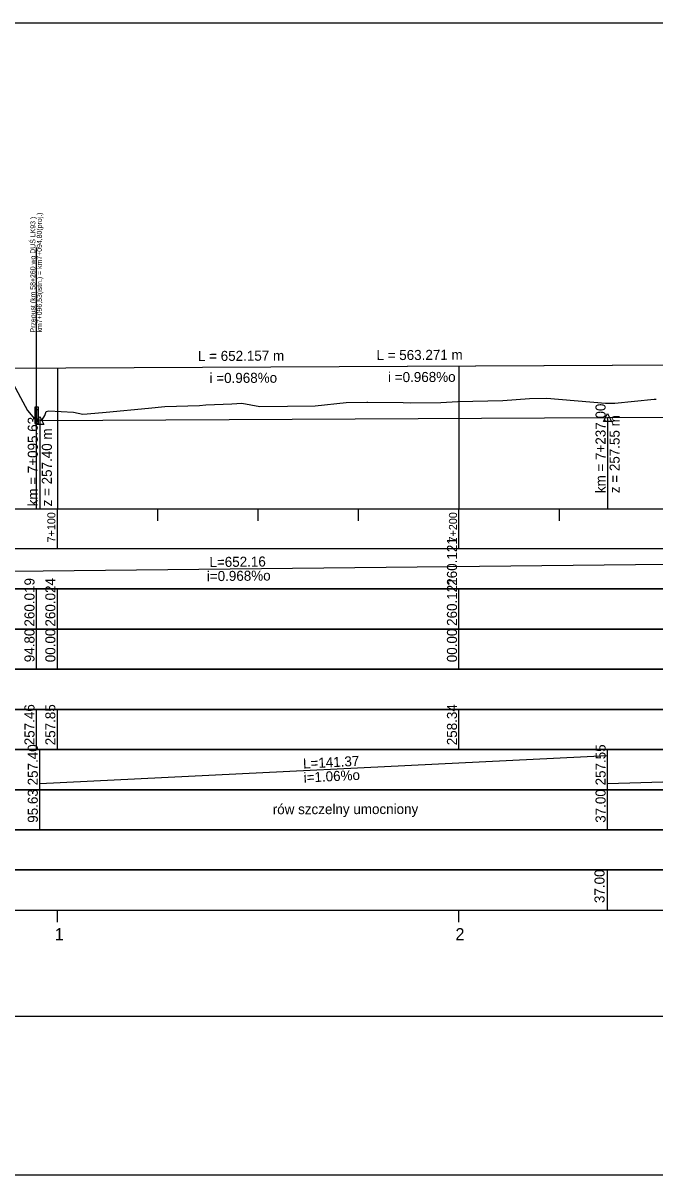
# Model space of a CAD drawing. Extents: x 6445630 to 6518227, y 5499240 to 5511716.
# Drawn here: x 6454222.7 to 6454380, y 5506120.7 to 5506407.7 of the extents above; entities that cross this region are included whole.
import ezdxf

# ---------------------------------------------------------------- set-up
doc = ezdxf.new("R2010")
doc.units = 0
for name, color, linetype in [('TOR_PROF-obiekty+opisy', 7, 'Continuous'), ('TOR_PROF-opisy pomocnicze', 7, 'Continuous'), ('TOR_PROF-rowy otwarte', 7, 'Continuous'), ('TOR_PROF-tabelka-geometria T1', 7, 'Continuous'), ('TOR_PROF-tabelka-kilometracja', 7, 'Continuous'), ('TOR_PROF-tabelka-odleglosci T1', 7, 'Continuous'), ('TOR_PROF-tabelka-pochylenia proj T1', 7, 'Continuous'), ('TOR_PROF-tabelka-rodzaj rowu T1', 7, 'Continuous'), ('TOR_PROF-tabelka-rowyT1', 7, 'Continuous'), ('TOR_PROF-tabelka-rzedne istn T1', 7, 'Continuous'), ('TOR_PROF-tabelka-rzedne proj T1', 7, 'Continuous'), ('TOR_PROF-tabelka-teren istniejacy T1', 7, 'Continuous'), ('TOR_PROF-tabelka-warstwa ochronna T1', 7, 'Continuous'), ('TOR_PROF-tor projektowany', 7, 'Continuous'), ('TOR_PROF-uklad odniesienia', 7, 'Continuous'), ('TOR_PROF-warstwa ochronna', 7, 'Continuous'), ('TOR_RAMKI-dodatkowe3', 7, 'Continuous'), ('TOR_RAMKI-MASKA WYCIECIA', 7, 'Continuous')]:
    doc.layers.add(name, color=color, linetype=linetype)

msp = doc.modelspace()

# ---------------------------------------------------------------- linework, layer by layer
at = {"layer": 'TOR_PROF-obiekty+opisy'}
msp.add_line((6454226.01, 5506286.72), (6454226.01, 5506351.82), dxfattribs=at)
for points in [[(6454226.51, 5506312), (6454225.59, 5506312), (6454225.59, 5506307.92), (6454226.51, 5506307.92)], [(6454226.42, 5506311.46), (6454225.67, 5506311.46), (6454225.67, 5506308.46), (6454226.42, 5506308.46)]]:
    msp.add_lwpolyline(points, close=True, dxfattribs=at)
for points in [[(6454226.51, 5506307.92), (6454226.51, 5506312), (6454225.59, 5506312), (6454225.59, 5506307.92), (6454226.51, 5506307.92)], [(6454226.42, 5506308.46), (6454225.67, 5506308.46), (6454225.67, 5506311.46), (6454226.42, 5506311.46), (6454226.42, 5506308.46)]]:
    msp.add_lwpolyline(points, dxfattribs=at)
at = {"layer": 'TOR_PROF-opisy pomocnicze'}
for p, q in [((6454226.84, 5506308.72), (6454226.84, 5506286.72)), ((6454368.21, 5506309.47), (6454368.21, 5506286.72))]:
    msp.add_line(p, q, dxfattribs=at)
for points in [[(6454368.21, 5506310.47), (6454369.21, 5506308.47), (6454367.21, 5506308.47)], [(6454226.84, 5506309.72), (6454227.84, 5506307.72), (6454225.84, 5506307.72)]]:
    msp.add_lwpolyline(points, close=True, dxfattribs=at)
at = {"layer": 'TOR_PROF-rowy otwarte'}
for p, q in [((6454368.21, 5506309.47), (6454600.21, 5506310.72)), ((6454226.84, 5506308.72), (6454368.21, 5506309.47))]:
    msp.add_line(p, q, dxfattribs=at)
for points in [[(6454226.84, 5506308.72), (6454226.84, 5506291.72), (6454226.84, 5506286.72), (6454226.84, 5506286.72)], [(6454368.21, 5506309.47), (6454368.21, 5506291.72), (6454368.21, 5506286.72), (6454368.21, 5506286.72)]]:
    msp.add_lwpolyline(points, dxfattribs=at)
at = {"layer": 'TOR_PROF-tabelka-geometria T1'}
for points in [[(6452341.21, 5506160.32), (6452367.61, 5506160.32), (6452367.61, 5506160.32), (6452407.61, 5506162.99), (6452407.61, 5506162.99), (6452590.75, 5506162.99), (6452590.75, 5506162.99), (6452630.75, 5506160.32), (6452630.75, 5506160.32), (6454509.94, 5506160.32), (6454509.94, 5506157.65), (6454551.51, 5506157.65), (6454551.51, 5506160.32), (6454558.69, 5506160.32), (6454558.69, 5506164.43), (6454600.28, 5506164.43)], [(6452331.21, 5506160.32), (6454631.21, 5506160.32)]]:
    msp.add_lwpolyline(points, dxfattribs=at)
at = {"layer": 'TOR_PROF-tabelka-kilometracja'}
for points in [[(6454231.21, 5506183.72), (6454231.21, 5506186.72)], [(6454331.21, 5506183.72), (6454331.21, 5506186.72)]]:
    msp.add_lwpolyline(points, dxfattribs=at)
at = {"layer": 'TOR_PROF-tabelka-odleglosci T1'}
msp.add_lwpolyline([(6452331.21, 5506246.72), (6454631.21, 5506246.72), (6454631.21, 5506256.72), (6452331.21, 5506256.72)], close=True, dxfattribs=at)
for points in [[(6454226.01, 5506246.72), (6454226.01, 5506256.72)], [(6454231.21, 5506246.72), (6454231.21, 5506256.72)], [(6454331.21, 5506246.72), (6454331.21, 5506256.72)]]:
    msp.add_lwpolyline(points, dxfattribs=at)
at = {"layer": 'TOR_PROF-tabelka-pochylenia proj T1'}
msp.add_lwpolyline([(6452331.21, 5506266.72), (6454631.21, 5506266.72), (6454631.21, 5506276.72), (6452331.21, 5506276.72)], close=True, dxfattribs=at)
msp.add_lwpolyline([(6453948.1, 5506268.22), (6454600.26, 5506275.22)], dxfattribs=at)
at = {"layer": 'TOR_PROF-tabelka-rodzaj rowu T1'}
msp.add_lwpolyline([(6452331.21, 5506206.72), (6454631.21, 5506206.72), (6454631.21, 5506216.72), (6452331.21, 5506216.72)], close=True, dxfattribs=at)
for points in [[(6454226.84, 5506206.72), (6454226.84, 5506216.72)], [(6454368.21, 5506206.72), (6454368.21, 5506216.72)]]:
    msp.add_lwpolyline(points, dxfattribs=at)
at = {"layer": 'TOR_PROF-tabelka-rowyT1'}
msp.add_lwpolyline([(6452331.21, 5506216.72), (6454631.21, 5506216.72), (6454631.21, 5506226.72), (6452331.21, 5506226.72)], close=True, dxfattribs=at)
for points in [[(6454226.84, 5506216.72), (6454226.84, 5506226.72)], [(6454226.84, 5506218.22), (6454368.21, 5506225.22)], [(6454368.21, 5506216.72), (6454368.21, 5506226.72)], [(6454368.21, 5506218.22), (6454600.21, 5506225.22)]]:
    msp.add_lwpolyline(points, dxfattribs=at)
at = {"layer": 'TOR_PROF-tabelka-rzedne istn T1'}
msp.add_lwpolyline([(6452331.21, 5506236.72), (6454631.21, 5506236.72), (6454631.21, 5506246.72), (6452331.21, 5506246.72)], close=True, dxfattribs=at)
for points in [[(6454226.01, 5506226.72), (6454226.01, 5506236.72)], [(6454231.21, 5506226.72), (6454231.21, 5506236.72)], [(6454331.21, 5506226.72), (6454331.21, 5506236.72)]]:
    msp.add_lwpolyline(points, dxfattribs=at)
at = {"layer": 'TOR_PROF-tabelka-rzedne proj T1'}
msp.add_lwpolyline([(6452331.21, 5506256.72), (6454631.21, 5506256.72), (6454631.21, 5506266.72), (6452331.21, 5506266.72)], close=True, dxfattribs=at)
for points in [[(6454226.01, 5506256.72), (6454226.01, 5506266.72)], [(6454231.21, 5506256.72), (6454231.21, 5506266.72)], [(6454331.21, 5506256.72), (6454331.21, 5506266.72)]]:
    msp.add_lwpolyline(points, dxfattribs=at)
at = {"layer": 'TOR_PROF-tabelka-teren istniejacy T1'}
msp.add_lwpolyline([(6452331.21, 5506226.72), (6454631.21, 5506226.72), (6454631.21, 5506236.72), (6452331.21, 5506236.72)], close=True, dxfattribs=at)
at = {"layer": 'TOR_PROF-tabelka-warstwa ochronna T1'}
msp.add_lwpolyline([(6452331.21, 5506196.72), (6454631.21, 5506196.72), (6454631.21, 5506206.72), (6452331.21, 5506206.72)], close=True, dxfattribs=at)
at = {"layer": 'TOR_PROF-tor projektowany'}
for p in [(6453948.1, 5506320.47), (6454036.99, 5506320.91)]:
    msp.add_line(p, (6454600.26, 5506323.63), dxfattribs=at)
for points in [[(6454231.21, 5506321.85), (6454231.21, 5506291.72), (6454231.21, 5506286.72), (6454231.21, 5506286.72)], [(6454231.21, 5506321.85), (6454231.21, 5506291.72), (6454231.21, 5506286.72), (6454231.21, 5506286.72)], [(6454331.21, 5506322.33), (6454331.21, 5506291.72), (6454331.21, 5506286.72), (6454331.21, 5506286.72)], [(6454331.21, 5506322.33), (6454331.21, 5506291.72), (6454331.21, 5506286.72), (6454331.21, 5506286.72)], [(6454331.21, 5506322.33), (6454331.21, 5506291.72), (6454331.21, 5506286.72), (6454331.21, 5506286.72)]]:
    msp.add_lwpolyline(points, dxfattribs=at)
at = {"layer": 'TOR_PROF-uklad odniesienia'}
for p, q in [((6452331.21, 5506286.72), (6454631.21, 5506286.72)), ((6454231.21, 5506276.72), (6454231.21, 5506286.72)), ((6454256.21, 5506283.72), (6454256.21, 5506286.72)), ((6454281.21, 5506283.72), (6454281.21, 5506286.72)), ((6454306.21, 5506283.72), (6454306.21, 5506286.72)), ((6454331.21, 5506276.72), (6454331.21, 5506286.72)), ((6454356.21, 5506283.72), (6454356.21, 5506286.72))]:
    msp.add_line(p, q, dxfattribs=at)
at = {"layer": 'TOR_PROF-warstwa ochronna'}
msp.add_lwpolyline([(6452331.21, 5506186.72), (6454631.21, 5506186.72), (6454631.21, 5506196.72), (6452331.21, 5506196.72)], close=True, dxfattribs=at)
msp.add_lwpolyline([(6454368.21, 5506186.72), (6454368.21, 5506196.72)], dxfattribs=at)
at = {"layer": 'TOR_RAMKI-dodatkowe3'}
for p, q in [((6454219.62, 5506318.94), (6454223.8, 5506311.17)), ((6454295.38, 5506312.37), (6454303.14, 5506313.19)), ((6454303.14, 5506313.19), (6454308.23, 5506313.26)), ((6454308.23, 5506313.26), (6454308.51, 5506313.26)), ((6454308.51, 5506313.26), (6454317.32, 5506313.17)), ((6454317.32, 5506313.17), (6454319.12, 5506313.1)), ((6454319.12, 5506313.1), (6454326.71, 5506313.22)), ((6454326.71, 5506313.22), (6454330.9, 5506313.41)), ((6454330.9, 5506313.41), (6454342.1, 5506313.68)), ((6454342.1, 5506313.68), (6454348.73, 5506314.21)), ((6454348.73, 5506314.21), (6454353.12, 5506314.25)), ((6454353.12, 5506314.25), (6454367.71, 5506312.98)), ((6454370.03, 5506312.98), (6454379.83, 5506313.98)), ((6454379.83, 5506313.98), (6454380.31, 5506314.02)), ((6454223.8, 5506311.17), (6454225.48, 5506309.13)), ((6454228.07, 5506309.93), (6454228.38, 5506310.91)), ((6454228.38, 5506310.91), (6454229.09, 5506311.1)), ((6454229.09, 5506311.1), (6454235.25, 5506310.75)), ((6454235.25, 5506310.75), (6454237.56, 5506310.25)), ((6454237.56, 5506310.25), (6454238.65, 5506310.34)), ((6454238.65, 5506310.34), (6454243.34, 5506310.74)), ((6454243.34, 5506310.74), (6454253.88, 5506311.73)), ((6454253.88, 5506311.73), (6454257.97, 5506312.22)), ((6454257.97, 5506312.22), (6454266.58, 5506312.45)), ((6454266.58, 5506312.45), (6454268.17, 5506312.57)), ((6454268.17, 5506312.57), (6454274.61, 5506312.85)), ((6454274.61, 5506312.85), (6454277.15, 5506312.99)), ((6454277.15, 5506312.99), (6454281.6, 5506312.17)), ((6454281.6, 5506312.17), (6454295.38, 5506312.37)), ((6454367.71, 5506312.98), (6454370.03, 5506312.98)), ((6454225.48, 5506309.13), (6454225.7, 5506309.15)), ((6454225.7, 5506309.15), (6454225.82, 5506309.06)), ((6454225.82, 5506309.06), (6454227.39, 5506308.88)), ((6454227.39, 5506308.88), (6454228.07, 5506309.93))]:
    msp.add_line(p, q, dxfattribs=at)
at = {"layer": 'TOR_RAMKI-MASKA WYCIECIA'}
msp.add_lwpolyline([(6453934.69, 5506120.72), (6454654.69, 5506120.72), (6454654.69, 5506407.72), (6453934.69, 5506407.72)], close=True, dxfattribs=at)

# ---------------------------------------------------------------- texts
at = {"layer": 'TOR_PROF-obiekty+opisy'}
for s, p in [(' km7+096,53(istn.) = km7+094,80(proj.) ', (6454227.35, 5506330.15)), (' Przepust (km 58+260 wg DUŚ LK93 )', (6454225.73, 5506330.15))]:
    msp.add_text(s, height=1.25, rotation=90, dxfattribs=at).set_placement(p)
at = {"layer": 'TOR_PROF-opisy pomocnicze'}
for s, rotation, p in [('L = 652.157 m', 0.2774, (6454266.22, 5506323.51)), ('L = 563.271 m', 0.2774, (6454310.67, 5506323.73)), ('  i =0.968%o', 0.2774, (6454267.25, 5506318.02)), ('  i =0.968%o', 0.2774, (6454311.7, 5506318.24)), ('km = 7+237.00', 90, (6454367.71, 5506290.6)), ('km = 7+095.63', 90, (6454226.34, 5506287.3)), ('z = 257.55 m', 90, (6454371.21, 5506290.6)), ('z = 257.40 m', 90, (6454229.84, 5506287.3))]:
    msp.add_text(s, height=2.5, rotation=rotation, dxfattribs=at).set_placement(p)
at = {"layer": 'TOR_PROF-tabelka-kilometracja'}
for s, p in [('1', (6454230.56, 5506179.22)), ('2', (6454330.33, 5506179.22))]:
    msp.add_text(s, height=3, dxfattribs=at).set_placement(p)
at = {"layer": 'TOR_PROF-tabelka-odleglosci T1'}
for s, p in [('94.80', (6454225.51, 5506248.47)), ('00.00', (6454230.71, 5506248.47)), ('00.00', (6454330.71, 5506248.47))]:
    msp.add_text(s, height=2.5, rotation=90, dxfattribs=at).set_placement(p)
at = {"layer": 'TOR_PROF-tabelka-pochylenia proj T1'}
for s, rotation, p in [('260.121', 90, (6454330.71, 5506267.53)), ('L=652.16', 0.615, (6454269.09, 5506272.17)), ('i=0.968%o', 0.615, (6454268.44, 5506268.66))]:
    msp.add_text(s, height=2.5, rotation=rotation, dxfattribs=at).set_placement(p)
at = {"layer": 'TOR_PROF-tabelka-rodzaj rowu T1'}
for s, p in [('95.63', (6454226.34, 5506208.47)), ('37.00', (6454367.71, 5506208.47))]:
    msp.add_text(s, height=2.5, rotation=90, dxfattribs=at).set_placement(p)
at = {"layer": 'TOR_PROF-tabelka-rowyT1'}
for s, rotation, p in [('257.40', 90, (6454226.34, 5506217.79)), ('257.55', 90, (6454367.71, 5506217.78)), ('L=141.37', 2.8347, (6454292.43, 5506221.97)), ('i=1.06%o', 2.8347, (6454292.59, 5506218.48)), ('rów szczelny umocniony', 0.087, (6454284.84, 5506210.6))]:
    msp.add_text(s, height=2.5, rotation=rotation, dxfattribs=at).set_placement(p)
at = {"layer": 'TOR_PROF-tabelka-rzedne istn T1'}
for s, p in [('257.46', (6454225.51, 5506227.79)), ('257.85', (6454230.71, 5506227.78)), ('258.34', (6454330.71, 5506227.79))]:
    msp.add_text(s, height=2.5, rotation=90, dxfattribs=at).set_placement(p)
at = {"layer": 'TOR_PROF-tabelka-rzedne proj T1'}
for s, p in [('260.019', (6454225.51, 5506257.36)), ('260.024', (6454230.71, 5506257.36)), ('260.121', (6454330.71, 5506257.53))]:
    msp.add_text(s, height=2.5, rotation=90, dxfattribs=at).set_placement(p)
at = {"layer": 'TOR_PROF-uklad odniesienia'}
for s, p in [('7+100', (6454230.71, 5506278.33)), ('7+200', (6454330.71, 5506278.33))]:
    msp.add_text(s, height=2, rotation=90, dxfattribs=at).set_placement(p)
at = {"layer": 'TOR_PROF-warstwa ochronna'}
msp.add_text('37.00', height=2.5, rotation=90, dxfattribs=at).set_placement((6454367.45, 5506188.47))

doc.saveas('drawing.dxf')
